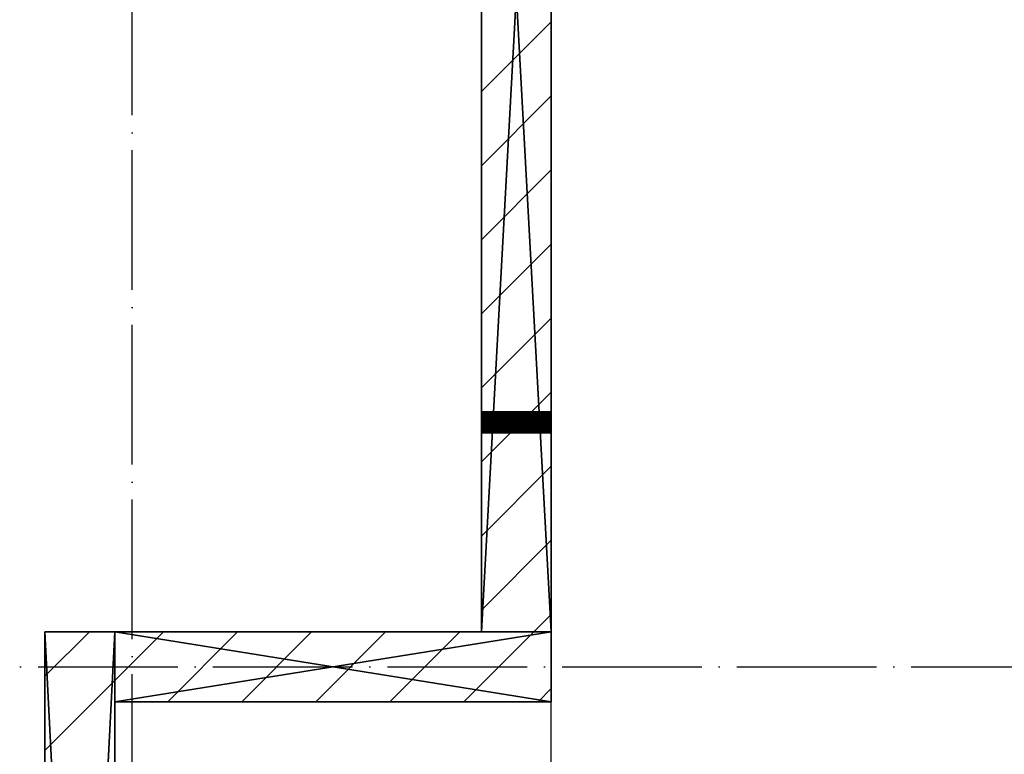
# Model space of a CAD drawing. Header units: millimetres. Extents: x 40580 to 559114, y -343730 to 81020.
# Tile 499 of 656: x 382476 to 385295, y -43532 to -41428. Entities that reach past the tile are written whole.
import ezdxf

# ---------------------------------------------------------------- set-up
doc = ezdxf.new("R2010")
doc.units = ezdxf.units.MM
doc.linetypes.add('______11', pattern=[500, 400, -50, 0, -50])
doc.linetypes.add('______5', pattern=[1100, 800, -100, 100, -100])
for name, color, linetype in [('____________', 7, 'Continuous'), ('___________________', 253, '______5'), ('__________________________', 22, 'Continuous')]:
    doc.layers.add(name, color=color, linetype=linetype)
doc.layers.add('Standard', color=7, linetype='Continuous', lineweight=25)

msp = doc.modelspace()

# ---------------------------------------------------------------- linework, layer by layer
at = {"layer": '____________', "color": 253, "linetype": '______5'}
for p, q in [((383798.1, -41634, -3800), (383998.1, -41434, -3800)), ((383798.1, -42058.2, -3800), (383998.1, -41858.2, -3800)), ((383798.1, -42482.5, -3800), (383998.1, -42282.5, -3800)), ((382548.1, -43308.2, -3800), (382675.3, -43181, -3800)), ((382899.6, -43381, -3800), (383099.6, -43181, -3800)), ((383323.8, -43381, -3800), (383523.8, -43181, -3800)), ((383748.1, -43381, -3800), (383948.1, -43181, -3800))]:
    msp.add_line(p, q, dxfattribs=at)
at = {"layer": '____________', "color": 253, "linetype": '______11'}
for p, q in [((383798.1, -41846.1, -3800), (383998.1, -41646.1, -3800)), ((383798.1, -42270.4, -3800), (383998.1, -42070.4, -3800)), ((383941.7, -42551, -3800), (383998.1, -42494.6, -3800)), ((383798.1, -42694.6, -3800), (383881.7, -42611, -3800)), ((382748.1, -43320.4, -3800), (382887.4, -43181, -3800)), ((383111.7, -43381, -3800), (383311.7, -43181, -3800)), ((383535.9, -43381, -3800), (383735.9, -43181, -3800)), ((382548.1, -43520.4, -3800), (382748.1, -43320.4, -3800)), ((383960.2, -43381, -3800), (383998.1, -43343.2, -3800))]:
    msp.add_line(p, q, dxfattribs=at)
at = {"layer": '____________', "color": 253, "linetype": '______5', "elevation": -3800}
for points in [[(383798.1, -42906.8), (383998.1, -42706.8), (383998.1, -42706.8)], [(383948.1, -43181), (383998.1, -43131), (383998.1, -43131)]]:
    msp.add_lwpolyline(points, dxfattribs=at)
at = {"layer": '____________', "color": 253, "linetype": '______11', "elevation": -3800}
msp.add_lwpolyline([(383798.1, -43118.9), (383998.1, -42918.9), (383998.1, -42918.9)], dxfattribs=at)
at = {"layer": '___________________', "color": 253, "linetype": '______11'}
for p, q in [((382798.1, -88711, -3800), (382798.1, -38631, -3800)), ((383998.1, -88711, -3800), (383998.1, -38631, -3800)), ((380028.1, -43281, -3800), (397008.1, -43281, -3800))]:
    msp.add_line(p, q, dxfattribs=at)
at = {"layer": '__________________________', "color": 92, "linetype": 'Continuous'}
for p, q in [((383798.1, -42611, -3800), (383798.1, -42551, -3800)), ((383798.1, -42551, -3800), (383998.1, -42551, -3800)), ((383998.1, -42611, -3800), (383798.1, -42551, -3800)), ((383798.1, -42611, -3800), (383998.1, -42551, -3800)), ((383998.1, -42551, -3800), (383998.1, -42611, -3800)), ((383998.1, -42611, -3800), (383798.1, -42611, -3800))]:
    msp.add_line(p, q, dxfattribs=at)
at = {"layer": 'Standard', "color": 3, "linetype": 'Continuous'}
for points in [[(383798.1, -42611, -3800), (383798.1, -42551, -3800), (383998.1, -42611, -3800)], [(383998.1, -42611, -3800), (383798.1, -42551, -3800), (383998.1, -42551, -3800)]]:
    msp.add_solid(points, dxfattribs=at)

# ---------------------------------------------------------------- meshes
at = {"layer": '____________', "color": 7, "linetype": 'Continuous'}
mesh = msp.add_polyface(dxfattribs=at)
corners = [(383798.1, -39531, -7600), (383798.1, -43181, -7600), (383798.1, -43181, -4150), (383798.1, -39531, -4150), (383798.1, -42598.7, -4424.3), (383798.1, -42587.3, -4429.3), (383798.1, -42574.8, -4429.3), (383798.1, -42563.4, -4424.3), (383798.1, -42555.1, -4415), (383798.1, -42551.2, -4403.1), (383798.1, -42552.5, -4390.7), (383798.1, -42558.7, -4379.9), (383798.1, -42568.8, -4372.6), (383798.1, -42581, -4370), (383798.1, -42593.2, -4372.6), (383798.1, -42603.3, -4379.9), (383798.1, -42609.6, -4390.7), (383798.1, -42610.9, -4403.1), (383798.1, -42607, -4415)]
mesh.append_faces([[corners[k] for k in face] for face in [(8, 3, 1)]], dxfattribs={"vtx0": -1, "vtx1": -1, "vtx2": -1, "color": 7})
mesh.append_faces([[corners[k] for k in face] for face in [(12, 2, 3)]], dxfattribs={"vtx0": -1, "vtx2": -1, "color": 7})
mesh.append_faces([[corners[k] for k in face] for face in [(1, 2, 4), (4, 5, 1), (5, 6, 1), (6, 7, 1), (7, 8, 1), (8, 9, 3), (9, 10, 3), (10, 11, 3), (11, 12, 3), (12, 13, 2), (13, 14, 2), (14, 15, 2), (15, 16, 2), (16, 17, 2), (17, 18, 2), (18, 4, 2)]], dxfattribs={"vtx1": -1, "vtx2": -1, "color": 7})
mesh.append_faces([[corners[k] for k in face] for face in [(3, 0, 1)]], dxfattribs={"vtx2": -1, "color": 7})
mesh = msp.add_polyface(dxfattribs=at)
corners = [(383998.1, -43181, -7600), (383798.1, -43181, -7600), (383798.1, -39531, -7600), (383998.1, -39531, -7600)]
mesh.append_faces([[corners[k] for k in face] for face in [(1, 2, 0)]], dxfattribs={"vtx1": -1, "color": 7})
mesh.append_faces([[corners[k] for k in face] for face in [(2, 3, 0)]], dxfattribs={"vtx2": -1, "color": 7})
mesh = msp.add_polyface(dxfattribs=at)
corners = [(383798.1, -43181, -4150), (383998.1, -43181, -4150), (383998.1, -39531, -4150), (383798.1, -39531, -4150)]
mesh.append_faces([[corners[k] for k in face] for face in [(1, 2, 0)]], dxfattribs={"vtx1": -1, "color": 7})
mesh.append_faces([[corners[k] for k in face] for face in [(2, 3, 0)]], dxfattribs={"vtx2": -1, "color": 7})
mesh = msp.add_polyface(dxfattribs=at)
corners = [(383998.1, -43181, -7600), (383998.1, -39531, -7600), (383998.1, -39531, -4150), (383998.1, -43181, -4150), (383998.1, -42596, -4374), (383998.1, -42584.2, -4370.2), (383998.1, -42571.8, -4371.5), (383998.1, -42561, -4377.7), (383998.1, -42553.6, -4387.8), (383998.1, -42551, -4400), (383998.1, -42553.6, -4412.2), (383998.1, -42561, -4422.3), (383998.1, -42571.8, -4428.5), (383998.1, -42584.2, -4429.8), (383998.1, -42596, -4426), (383998.1, -42605.3, -4417.6), (383998.1, -42610.4, -4406.2), (383998.1, -42610.4, -4393.8), (383998.1, -42605.3, -4382.4)]
mesh.append_faces([[corners[k] for k in face] for face in [(11, 0, 2)]], dxfattribs={"vtx0": -1, "vtx1": -1, "vtx2": -1, "color": 7})
mesh.append_faces([[corners[k] for k in face] for face in [(3, 4, 5), (14, 3, 0)]], dxfattribs={"vtx0": -1, "vtx2": -1, "color": 7})
mesh.append_faces([[corners[k] for k in face] for face in [(5, 6, 3), (2, 3, 6), (6, 7, 2), (7, 8, 2), (8, 9, 2), (9, 10, 2), (10, 11, 2), (11, 12, 0), (12, 13, 0), (13, 14, 0), (14, 15, 3), (15, 16, 3), (16, 17, 3), (17, 18, 3), (18, 4, 3)]], dxfattribs={"vtx1": -1, "vtx2": -1, "color": 7})
mesh.append_faces([[corners[k] for k in face] for face in [(0, 1, 2)]], dxfattribs={"vtx2": -1, "color": 7})
mesh = msp.add_polyface(dxfattribs=at)
corners = [(383998.1, -42551.2, -4403.1), (383998.1, -42551, -4400), (383798.1, -42551, -4400), (383798.1, -42551.2, -4403.1)]
mesh.append_faces([[corners[k] for k in face] for face in [(1, 2, 0)]], dxfattribs={"vtx1": -1, "color": 7})
mesh.append_faces([[corners[k] for k in face] for face in [(2, 3, 0)]], dxfattribs={"vtx2": -1, "color": 7})
mesh = msp.add_polyface(dxfattribs=at)
corners = [(383998.1, -42551, -4400), (383998.1, -42551.2, -4396.9), (383798.1, -42551.2, -4396.9), (383798.1, -42551, -4400)]
mesh.append_faces([[corners[k] for k in face] for face in [(1, 2, 0)]], dxfattribs={"vtx1": -1, "color": 7})
mesh.append_faces([[corners[k] for k in face] for face in [(2, 3, 0)]], dxfattribs={"vtx2": -1, "color": 7})
mesh = msp.add_polyface(dxfattribs=at)
corners = [(383998.1, -42551.7, -4406.2), (383998.1, -42551.2, -4403.1), (383798.1, -42551.2, -4403.1), (383798.1, -42551.7, -4406.2)]
mesh.append_faces([[corners[k] for k in face] for face in [(1, 2, 0)]], dxfattribs={"vtx1": -1, "color": 7})
mesh.append_faces([[corners[k] for k in face] for face in [(2, 3, 0)]], dxfattribs={"vtx2": -1, "color": 7})
mesh = msp.add_polyface(dxfattribs=at)
corners = [(383998.1, -42551.2, -4396.9), (383998.1, -42551.7, -4393.8), (383798.1, -42551.7, -4393.8), (383798.1, -42551.2, -4396.9)]
mesh.append_faces([[corners[k] for k in face] for face in [(1, 2, 0)]], dxfattribs={"vtx1": -1, "color": 7})
mesh.append_faces([[corners[k] for k in face] for face in [(2, 3, 0)]], dxfattribs={"vtx2": -1, "color": 7})
mesh = msp.add_polyface(dxfattribs=at)
corners = [(383998.1, -42552.5, -4409.3), (383998.1, -42551.7, -4406.2), (383798.1, -42551.7, -4406.2), (383798.1, -42552.5, -4409.3)]
mesh.append_faces([[corners[k] for k in face] for face in [(1, 2, 0)]], dxfattribs={"vtx1": -1, "color": 7})
mesh.append_faces([[corners[k] for k in face] for face in [(2, 3, 0)]], dxfattribs={"vtx2": -1, "color": 7})
mesh = msp.add_polyface(dxfattribs=at)
corners = [(383998.1, -42551.7, -4393.8), (383998.1, -42552.5, -4390.7), (383798.1, -42552.5, -4390.7), (383798.1, -42551.7, -4393.8)]
mesh.append_faces([[corners[k] for k in face] for face in [(1, 2, 0)]], dxfattribs={"vtx1": -1, "color": 7})
mesh.append_faces([[corners[k] for k in face] for face in [(2, 3, 0)]], dxfattribs={"vtx2": -1, "color": 7})
mesh = msp.add_polyface(dxfattribs=at)
corners = [(383998.1, -42553.6, -4412.2), (383998.1, -42552.5, -4409.3), (383798.1, -42552.5, -4409.3), (383798.1, -42553.6, -4412.2)]
mesh.append_faces([[corners[k] for k in face] for face in [(1, 2, 0)]], dxfattribs={"vtx1": -1, "color": 7})
mesh.append_faces([[corners[k] for k in face] for face in [(2, 3, 0)]], dxfattribs={"vtx2": -1, "color": 7})
mesh = msp.add_polyface(dxfattribs=at)
corners = [(383998.1, -42552.5, -4390.7), (383998.1, -42553.6, -4387.8), (383798.1, -42553.6, -4387.8), (383798.1, -42552.5, -4390.7)]
mesh.append_faces([[corners[k] for k in face] for face in [(1, 2, 0)]], dxfattribs={"vtx1": -1, "color": 7})
mesh.append_faces([[corners[k] for k in face] for face in [(2, 3, 0)]], dxfattribs={"vtx2": -1, "color": 7})
mesh = msp.add_polyface(dxfattribs=at)
corners = [(383998.1, -42555.1, -4415), (383998.1, -42553.6, -4412.2), (383798.1, -42553.6, -4412.2), (383798.1, -42555.1, -4415)]
mesh.append_faces([[corners[k] for k in face] for face in [(1, 2, 0)]], dxfattribs={"vtx1": -1, "color": 7})
mesh.append_faces([[corners[k] for k in face] for face in [(2, 3, 0)]], dxfattribs={"vtx2": -1, "color": 7})
mesh = msp.add_polyface(dxfattribs=at)
corners = [(383998.1, -42553.6, -4387.8), (383998.1, -42555.1, -4385), (383798.1, -42555.1, -4385), (383798.1, -42553.6, -4387.8)]
mesh.append_faces([[corners[k] for k in face] for face in [(1, 2, 0)]], dxfattribs={"vtx1": -1, "color": 7})
mesh.append_faces([[corners[k] for k in face] for face in [(2, 3, 0)]], dxfattribs={"vtx2": -1, "color": 7})
mesh = msp.add_polyface(dxfattribs=at)
corners = [(383998.1, -42556.8, -4417.6), (383998.1, -42555.1, -4415), (383798.1, -42555.1, -4415), (383798.1, -42556.8, -4417.6)]
mesh.append_faces([[corners[k] for k in face] for face in [(1, 2, 0)]], dxfattribs={"vtx1": -1, "color": 7})
mesh.append_faces([[corners[k] for k in face] for face in [(2, 3, 0)]], dxfattribs={"vtx2": -1, "color": 7})
mesh = msp.add_polyface(dxfattribs=at)
corners = [(383998.1, -42555.1, -4385), (383998.1, -42556.8, -4382.4), (383798.1, -42556.8, -4382.4), (383798.1, -42555.1, -4385)]
mesh.append_faces([[corners[k] for k in face] for face in [(1, 2, 0)]], dxfattribs={"vtx1": -1, "color": 7})
mesh.append_faces([[corners[k] for k in face] for face in [(2, 3, 0)]], dxfattribs={"vtx2": -1, "color": 7})
mesh = msp.add_polyface(dxfattribs=at)
corners = [(383998.1, -42558.7, -4420.1), (383998.1, -42556.8, -4417.6), (383798.1, -42556.8, -4417.6), (383798.1, -42558.7, -4420.1)]
mesh.append_faces([[corners[k] for k in face] for face in [(1, 2, 0)]], dxfattribs={"vtx1": -1, "color": 7})
mesh.append_faces([[corners[k] for k in face] for face in [(2, 3, 0)]], dxfattribs={"vtx2": -1, "color": 7})
mesh = msp.add_polyface(dxfattribs=at)
corners = [(383998.1, -42556.8, -4382.4), (383998.1, -42558.7, -4379.9), (383798.1, -42558.7, -4379.9), (383798.1, -42556.8, -4382.4)]
mesh.append_faces([[corners[k] for k in face] for face in [(1, 2, 0)]], dxfattribs={"vtx1": -1, "color": 7})
mesh.append_faces([[corners[k] for k in face] for face in [(2, 3, 0)]], dxfattribs={"vtx2": -1, "color": 7})
mesh = msp.add_polyface(dxfattribs=at)
corners = [(383998.1, -42561, -4422.3), (383998.1, -42558.7, -4420.1), (383798.1, -42558.7, -4420.1), (383798.1, -42561, -4422.3)]
mesh.append_faces([[corners[k] for k in face] for face in [(1, 2, 0)]], dxfattribs={"vtx1": -1, "color": 7})
mesh.append_faces([[corners[k] for k in face] for face in [(2, 3, 0)]], dxfattribs={"vtx2": -1, "color": 7})
mesh = msp.add_polyface(dxfattribs=at)
corners = [(383998.1, -42558.7, -4379.9), (383998.1, -42561, -4377.7), (383798.1, -42561, -4377.7), (383798.1, -42558.7, -4379.9)]
mesh.append_faces([[corners[k] for k in face] for face in [(1, 2, 0)]], dxfattribs={"vtx1": -1, "color": 7})
mesh.append_faces([[corners[k] for k in face] for face in [(2, 3, 0)]], dxfattribs={"vtx2": -1, "color": 7})
mesh = msp.add_polyface(dxfattribs=at)
corners = [(383998.1, -42563.4, -4424.3), (383998.1, -42561, -4422.3), (383798.1, -42561, -4422.3), (383798.1, -42563.4, -4424.3)]
mesh.append_faces([[corners[k] for k in face] for face in [(1, 2, 0)]], dxfattribs={"vtx1": -1, "color": 7})
mesh.append_faces([[corners[k] for k in face] for face in [(2, 3, 0)]], dxfattribs={"vtx2": -1, "color": 7})
mesh = msp.add_polyface(dxfattribs=at)
corners = [(383998.1, -42561, -4377.7), (383998.1, -42563.4, -4375.7), (383798.1, -42563.4, -4375.7), (383798.1, -42561, -4377.7)]
mesh.append_faces([[corners[k] for k in face] for face in [(1, 2, 0)]], dxfattribs={"vtx1": -1, "color": 7})
mesh.append_faces([[corners[k] for k in face] for face in [(2, 3, 0)]], dxfattribs={"vtx2": -1, "color": 7})
mesh = msp.add_polyface(dxfattribs=at)
corners = [(383998.1, -42566, -4426), (383998.1, -42563.4, -4424.3), (383798.1, -42563.4, -4424.3), (383798.1, -42566, -4426)]
mesh.append_faces([[corners[k] for k in face] for face in [(1, 2, 0)]], dxfattribs={"vtx1": -1, "color": 7})
mesh.append_faces([[corners[k] for k in face] for face in [(2, 3, 0)]], dxfattribs={"vtx2": -1, "color": 7})
mesh = msp.add_polyface(dxfattribs=at)
corners = [(383998.1, -42563.4, -4375.7), (383998.1, -42566, -4374), (383798.1, -42566, -4374), (383798.1, -42563.4, -4375.7)]
mesh.append_faces([[corners[k] for k in face] for face in [(1, 2, 0)]], dxfattribs={"vtx1": -1, "color": 7})
mesh.append_faces([[corners[k] for k in face] for face in [(2, 3, 0)]], dxfattribs={"vtx2": -1, "color": 7})
mesh = msp.add_polyface(dxfattribs=at)
corners = [(383998.1, -42568.8, -4427.4), (383998.1, -42566, -4426), (383798.1, -42566, -4426), (383798.1, -42568.8, -4427.4)]
mesh.append_faces([[corners[k] for k in face] for face in [(1, 2, 0)]], dxfattribs={"vtx1": -1, "color": 7})
mesh.append_faces([[corners[k] for k in face] for face in [(2, 3, 0)]], dxfattribs={"vtx2": -1, "color": 7})
mesh = msp.add_polyface(dxfattribs=at)
corners = [(383998.1, -42566, -4374), (383998.1, -42568.8, -4372.6), (383798.1, -42568.8, -4372.6), (383798.1, -42566, -4374)]
mesh.append_faces([[corners[k] for k in face] for face in [(1, 2, 0)]], dxfattribs={"vtx1": -1, "color": 7})
mesh.append_faces([[corners[k] for k in face] for face in [(2, 3, 0)]], dxfattribs={"vtx2": -1, "color": 7})
mesh = msp.add_polyface(dxfattribs=at)
corners = [(383998.1, -42571.8, -4428.5), (383998.1, -42568.8, -4427.4), (383798.1, -42568.8, -4427.4), (383798.1, -42571.8, -4428.5)]
mesh.append_faces([[corners[k] for k in face] for face in [(1, 2, 0)]], dxfattribs={"vtx1": -1, "color": 7})
mesh.append_faces([[corners[k] for k in face] for face in [(2, 3, 0)]], dxfattribs={"vtx2": -1, "color": 7})
mesh = msp.add_polyface(dxfattribs=at)
corners = [(383998.1, -42568.8, -4372.6), (383998.1, -42571.8, -4371.5), (383798.1, -42571.8, -4371.5), (383798.1, -42568.8, -4372.6)]
mesh.append_faces([[corners[k] for k in face] for face in [(1, 2, 0)]], dxfattribs={"vtx1": -1, "color": 7})
mesh.append_faces([[corners[k] for k in face] for face in [(2, 3, 0)]], dxfattribs={"vtx2": -1, "color": 7})
mesh = msp.add_polyface(dxfattribs=at)
corners = [(383998.1, -42574.8, -4429.3), (383998.1, -42571.8, -4428.5), (383798.1, -42571.8, -4428.5), (383798.1, -42574.8, -4429.3)]
mesh.append_faces([[corners[k] for k in face] for face in [(1, 2, 0)]], dxfattribs={"vtx1": -1, "color": 7})
mesh.append_faces([[corners[k] for k in face] for face in [(2, 3, 0)]], dxfattribs={"vtx2": -1, "color": 7})
mesh = msp.add_polyface(dxfattribs=at)
corners = [(383998.1, -42571.8, -4371.5), (383998.1, -42574.8, -4370.7), (383798.1, -42574.8, -4370.7), (383798.1, -42571.8, -4371.5)]
mesh.append_faces([[corners[k] for k in face] for face in [(1, 2, 0)]], dxfattribs={"vtx1": -1, "color": 7})
mesh.append_faces([[corners[k] for k in face] for face in [(2, 3, 0)]], dxfattribs={"vtx2": -1, "color": 7})
mesh = msp.add_polyface(dxfattribs=at)
corners = [(383998.1, -42577.9, -4429.8), (383998.1, -42574.8, -4429.3), (383798.1, -42574.8, -4429.3), (383798.1, -42577.9, -4429.8)]
mesh.append_faces([[corners[k] for k in face] for face in [(1, 2, 0)]], dxfattribs={"vtx1": -1, "color": 7})
mesh.append_faces([[corners[k] for k in face] for face in [(2, 3, 0)]], dxfattribs={"vtx2": -1, "color": 7})
mesh = msp.add_polyface(dxfattribs=at)
corners = [(383998.1, -42574.8, -4370.7), (383998.1, -42577.9, -4370.2), (383798.1, -42577.9, -4370.2), (383798.1, -42574.8, -4370.7)]
mesh.append_faces([[corners[k] for k in face] for face in [(1, 2, 0)]], dxfattribs={"vtx1": -1, "color": 7})
mesh.append_faces([[corners[k] for k in face] for face in [(2, 3, 0)]], dxfattribs={"vtx2": -1, "color": 7})
mesh = msp.add_polyface(dxfattribs=at)
corners = [(383998.1, -42581, -4430), (383998.1, -42577.9, -4429.8), (383798.1, -42577.9, -4429.8), (383798.1, -42581, -4430)]
mesh.append_faces([[corners[k] for k in face] for face in [(1, 2, 0)]], dxfattribs={"vtx1": -1, "color": 7})
mesh.append_faces([[corners[k] for k in face] for face in [(2, 3, 0)]], dxfattribs={"vtx2": -1, "color": 7})
mesh = msp.add_polyface(dxfattribs=at)
corners = [(383998.1, -42577.9, -4370.2), (383998.1, -42581, -4370), (383798.1, -42581, -4370), (383798.1, -42577.9, -4370.2)]
mesh.append_faces([[corners[k] for k in face] for face in [(1, 2, 0)]], dxfattribs={"vtx1": -1, "color": 7})
mesh.append_faces([[corners[k] for k in face] for face in [(2, 3, 0)]], dxfattribs={"vtx2": -1, "color": 7})
mesh = msp.add_polyface(dxfattribs=at)
corners = [(383998.1, -42584.2, -4429.8), (383998.1, -42581, -4430), (383798.1, -42581, -4430), (383798.1, -42584.2, -4429.8)]
mesh.append_faces([[corners[k] for k in face] for face in [(1, 2, 0)]], dxfattribs={"vtx1": -1, "color": 7})
mesh.append_faces([[corners[k] for k in face] for face in [(2, 3, 0)]], dxfattribs={"vtx2": -1, "color": 7})
mesh = msp.add_polyface(dxfattribs=at)
corners = [(383998.1, -42581, -4370), (383998.1, -42584.2, -4370.2), (383798.1, -42584.2, -4370.2), (383798.1, -42581, -4370)]
mesh.append_faces([[corners[k] for k in face] for face in [(1, 2, 0)]], dxfattribs={"vtx1": -1, "color": 7})
mesh.append_faces([[corners[k] for k in face] for face in [(2, 3, 0)]], dxfattribs={"vtx2": -1, "color": 7})
mesh = msp.add_polyface(dxfattribs=at)
corners = [(383998.1, -42587.3, -4429.3), (383998.1, -42584.2, -4429.8), (383798.1, -42584.2, -4429.8), (383798.1, -42587.3, -4429.3)]
mesh.append_faces([[corners[k] for k in face] for face in [(1, 2, 0)]], dxfattribs={"vtx1": -1, "color": 7})
mesh.append_faces([[corners[k] for k in face] for face in [(2, 3, 0)]], dxfattribs={"vtx2": -1, "color": 7})
mesh = msp.add_polyface(dxfattribs=at)
corners = [(383998.1, -42584.2, -4370.2), (383998.1, -42587.3, -4370.7), (383798.1, -42587.3, -4370.7), (383798.1, -42584.2, -4370.2)]
mesh.append_faces([[corners[k] for k in face] for face in [(1, 2, 0)]], dxfattribs={"vtx1": -1, "color": 7})
mesh.append_faces([[corners[k] for k in face] for face in [(2, 3, 0)]], dxfattribs={"vtx2": -1, "color": 7})
mesh = msp.add_polyface(dxfattribs=at)
corners = [(383998.1, -42590.3, -4428.5), (383998.1, -42587.3, -4429.3), (383798.1, -42587.3, -4429.3), (383798.1, -42590.3, -4428.5)]
mesh.append_faces([[corners[k] for k in face] for face in [(1, 2, 0)]], dxfattribs={"vtx1": -1, "color": 7})
mesh.append_faces([[corners[k] for k in face] for face in [(2, 3, 0)]], dxfattribs={"vtx2": -1, "color": 7})
mesh = msp.add_polyface(dxfattribs=at)
corners = [(383998.1, -42587.3, -4370.7), (383998.1, -42590.3, -4371.5), (383798.1, -42590.3, -4371.5), (383798.1, -42587.3, -4370.7)]
mesh.append_faces([[corners[k] for k in face] for face in [(1, 2, 0)]], dxfattribs={"vtx1": -1, "color": 7})
mesh.append_faces([[corners[k] for k in face] for face in [(2, 3, 0)]], dxfattribs={"vtx2": -1, "color": 7})
mesh = msp.add_polyface(dxfattribs=at)
corners = [(383998.1, -42593.2, -4427.4), (383998.1, -42590.3, -4428.5), (383798.1, -42590.3, -4428.5), (383798.1, -42593.2, -4427.4)]
mesh.append_faces([[corners[k] for k in face] for face in [(1, 2, 0)]], dxfattribs={"vtx1": -1, "color": 7})
mesh.append_faces([[corners[k] for k in face] for face in [(2, 3, 0)]], dxfattribs={"vtx2": -1, "color": 7})
mesh = msp.add_polyface(dxfattribs=at)
corners = [(383998.1, -42590.3, -4371.5), (383998.1, -42593.2, -4372.6), (383798.1, -42593.2, -4372.6), (383798.1, -42590.3, -4371.5)]
mesh.append_faces([[corners[k] for k in face] for face in [(1, 2, 0)]], dxfattribs={"vtx1": -1, "color": 7})
mesh.append_faces([[corners[k] for k in face] for face in [(2, 3, 0)]], dxfattribs={"vtx2": -1, "color": 7})
mesh = msp.add_polyface(dxfattribs=at)
corners = [(383998.1, -42596, -4426), (383998.1, -42593.2, -4427.4), (383798.1, -42593.2, -4427.4), (383798.1, -42596, -4426)]
mesh.append_faces([[corners[k] for k in face] for face in [(1, 2, 0)]], dxfattribs={"vtx1": -1, "color": 7})
mesh.append_faces([[corners[k] for k in face] for face in [(2, 3, 0)]], dxfattribs={"vtx2": -1, "color": 7})
mesh = msp.add_polyface(dxfattribs=at)
corners = [(383998.1, -42593.2, -4372.6), (383998.1, -42596, -4374), (383798.1, -42596, -4374), (383798.1, -42593.2, -4372.6)]
mesh.append_faces([[corners[k] for k in face] for face in [(1, 2, 0)]], dxfattribs={"vtx1": -1, "color": 7})
mesh.append_faces([[corners[k] for k in face] for face in [(2, 3, 0)]], dxfattribs={"vtx2": -1, "color": 7})
mesh = msp.add_polyface(dxfattribs=at)
corners = [(383998.1, -42598.7, -4424.3), (383998.1, -42596, -4426), (383798.1, -42596, -4426), (383798.1, -42598.7, -4424.3)]
mesh.append_faces([[corners[k] for k in face] for face in [(1, 2, 0)]], dxfattribs={"vtx1": -1, "color": 7})
mesh.append_faces([[corners[k] for k in face] for face in [(2, 3, 0)]], dxfattribs={"vtx2": -1, "color": 7})
mesh = msp.add_polyface(dxfattribs=at)
corners = [(383998.1, -42596, -4374), (383998.1, -42598.7, -4375.7), (383798.1, -42598.7, -4375.7), (383798.1, -42596, -4374)]
mesh.append_faces([[corners[k] for k in face] for face in [(1, 2, 0)]], dxfattribs={"vtx1": -1, "color": 7})
mesh.append_faces([[corners[k] for k in face] for face in [(2, 3, 0)]], dxfattribs={"vtx2": -1, "color": 7})
mesh = msp.add_polyface(dxfattribs=at)
corners = [(383998.1, -42601.1, -4422.3), (383998.1, -42598.7, -4424.3), (383798.1, -42598.7, -4424.3), (383798.1, -42601.1, -4422.3)]
mesh.append_faces([[corners[k] for k in face] for face in [(1, 2, 0)]], dxfattribs={"vtx1": -1, "color": 7})
mesh.append_faces([[corners[k] for k in face] for face in [(2, 3, 0)]], dxfattribs={"vtx2": -1, "color": 7})
mesh = msp.add_polyface(dxfattribs=at)
corners = [(383998.1, -42598.7, -4375.7), (383998.1, -42601.1, -4377.7), (383798.1, -42601.1, -4377.7), (383798.1, -42598.7, -4375.7)]
mesh.append_faces([[corners[k] for k in face] for face in [(1, 2, 0)]], dxfattribs={"vtx1": -1, "color": 7})
mesh.append_faces([[corners[k] for k in face] for face in [(2, 3, 0)]], dxfattribs={"vtx2": -1, "color": 7})
mesh = msp.add_polyface(dxfattribs=at)
corners = [(383998.1, -42603.3, -4420.1), (383998.1, -42601.1, -4422.3), (383798.1, -42601.1, -4422.3), (383798.1, -42603.3, -4420.1)]
mesh.append_faces([[corners[k] for k in face] for face in [(1, 2, 0)]], dxfattribs={"vtx1": -1, "color": 7})
mesh.append_faces([[corners[k] for k in face] for face in [(2, 3, 0)]], dxfattribs={"vtx2": -1, "color": 7})
mesh = msp.add_polyface(dxfattribs=at)
corners = [(383998.1, -42601.1, -4377.7), (383998.1, -42603.3, -4379.9), (383798.1, -42603.3, -4379.9), (383798.1, -42601.1, -4377.7)]
mesh.append_faces([[corners[k] for k in face] for face in [(1, 2, 0)]], dxfattribs={"vtx1": -1, "color": 7})
mesh.append_faces([[corners[k] for k in face] for face in [(2, 3, 0)]], dxfattribs={"vtx2": -1, "color": 7})
mesh = msp.add_polyface(dxfattribs=at)
corners = [(383998.1, -42605.3, -4417.6), (383998.1, -42603.3, -4420.1), (383798.1, -42603.3, -4420.1), (383798.1, -42605.3, -4417.6)]
mesh.append_faces([[corners[k] for k in face] for face in [(1, 2, 0)]], dxfattribs={"vtx1": -1, "color": 7})
mesh.append_faces([[corners[k] for k in face] for face in [(2, 3, 0)]], dxfattribs={"vtx2": -1, "color": 7})
mesh = msp.add_polyface(dxfattribs=at)
corners = [(383998.1, -42603.3, -4379.9), (383998.1, -42605.3, -4382.4), (383798.1, -42605.3, -4382.4), (383798.1, -42603.3, -4379.9)]
mesh.append_faces([[corners[k] for k in face] for face in [(1, 2, 0)]], dxfattribs={"vtx1": -1, "color": 7})
mesh.append_faces([[corners[k] for k in face] for face in [(2, 3, 0)]], dxfattribs={"vtx2": -1, "color": 7})
mesh = msp.add_polyface(dxfattribs=at)
corners = [(383998.1, -42607, -4415), (383998.1, -42605.3, -4417.6), (383798.1, -42605.3, -4417.6), (383798.1, -42607, -4415)]
mesh.append_faces([[corners[k] for k in face] for face in [(1, 2, 0)]], dxfattribs={"vtx1": -1, "color": 7})
mesh.append_faces([[corners[k] for k in face] for face in [(2, 3, 0)]], dxfattribs={"vtx2": -1, "color": 7})
mesh = msp.add_polyface(dxfattribs=at)
corners = [(383998.1, -42605.3, -4382.4), (383998.1, -42607, -4385), (383798.1, -42607, -4385), (383798.1, -42605.3, -4382.4)]
mesh.append_faces([[corners[k] for k in face] for face in [(1, 2, 0)]], dxfattribs={"vtx1": -1, "color": 7})
mesh.append_faces([[corners[k] for k in face] for face in [(2, 3, 0)]], dxfattribs={"vtx2": -1, "color": 7})
mesh = msp.add_polyface(dxfattribs=at)
corners = [(383998.1, -42608.4, -4412.2), (383998.1, -42607, -4415), (383798.1, -42607, -4415), (383798.1, -42608.4, -4412.2)]
mesh.append_faces([[corners[k] for k in face] for face in [(1, 2, 0)]], dxfattribs={"vtx1": -1, "color": 7})
mesh.append_faces([[corners[k] for k in face] for face in [(2, 3, 0)]], dxfattribs={"vtx2": -1, "color": 7})
mesh = msp.add_polyface(dxfattribs=at)
corners = [(383998.1, -42607, -4385), (383998.1, -42608.4, -4387.8), (383798.1, -42608.4, -4387.8), (383798.1, -42607, -4385)]
mesh.append_faces([[corners[k] for k in face] for face in [(1, 2, 0)]], dxfattribs={"vtx1": -1, "color": 7})
mesh.append_faces([[corners[k] for k in face] for face in [(2, 3, 0)]], dxfattribs={"vtx2": -1, "color": 7})
mesh = msp.add_polyface(dxfattribs=at)
corners = [(383998.1, -42609.6, -4409.3), (383998.1, -42608.4, -4412.2), (383798.1, -42608.4, -4412.2), (383798.1, -42609.6, -4409.3)]
mesh.append_faces([[corners[k] for k in face] for face in [(1, 2, 0)]], dxfattribs={"vtx1": -1, "color": 7})
mesh.append_faces([[corners[k] for k in face] for face in [(2, 3, 0)]], dxfattribs={"vtx2": -1, "color": 7})
mesh = msp.add_polyface(dxfattribs=at)
corners = [(383998.1, -42608.4, -4387.8), (383998.1, -42609.6, -4390.7), (383798.1, -42609.6, -4390.7), (383798.1, -42608.4, -4387.8)]
mesh.append_faces([[corners[k] for k in face] for face in [(1, 2, 0)]], dxfattribs={"vtx1": -1, "color": 7})
mesh.append_faces([[corners[k] for k in face] for face in [(2, 3, 0)]], dxfattribs={"vtx2": -1, "color": 7})
mesh = msp.add_polyface(dxfattribs=at)
corners = [(383998.1, -42610.4, -4406.2), (383998.1, -42609.6, -4409.3), (383798.1, -42609.6, -4409.3), (383798.1, -42610.4, -4406.2)]
mesh.append_faces([[corners[k] for k in face] for face in [(1, 2, 0)]], dxfattribs={"vtx1": -1, "color": 7})
mesh.append_faces([[corners[k] for k in face] for face in [(2, 3, 0)]], dxfattribs={"vtx2": -1, "color": 7})
mesh = msp.add_polyface(dxfattribs=at)
corners = [(383998.1, -42609.6, -4390.7), (383998.1, -42610.4, -4393.8), (383798.1, -42610.4, -4393.8), (383798.1, -42609.6, -4390.7)]
mesh.append_faces([[corners[k] for k in face] for face in [(1, 2, 0)]], dxfattribs={"vtx1": -1, "color": 7})
mesh.append_faces([[corners[k] for k in face] for face in [(2, 3, 0)]], dxfattribs={"vtx2": -1, "color": 7})
mesh = msp.add_polyface(dxfattribs=at)
corners = [(383998.1, -42610.9, -4403.1), (383998.1, -42610.4, -4406.2), (383798.1, -42610.4, -4406.2), (383798.1, -42610.9, -4403.1)]
mesh.append_faces([[corners[k] for k in face] for face in [(1, 2, 0)]], dxfattribs={"vtx1": -1, "color": 7})
mesh.append_faces([[corners[k] for k in face] for face in [(2, 3, 0)]], dxfattribs={"vtx2": -1, "color": 7})
mesh = msp.add_polyface(dxfattribs=at)
corners = [(383998.1, -42610.4, -4393.8), (383998.1, -42610.9, -4396.9), (383798.1, -42610.9, -4396.9), (383798.1, -42610.4, -4393.8)]
mesh.append_faces([[corners[k] for k in face] for face in [(1, 2, 0)]], dxfattribs={"vtx1": -1, "color": 7})
mesh.append_faces([[corners[k] for k in face] for face in [(2, 3, 0)]], dxfattribs={"vtx2": -1, "color": 7})
mesh = msp.add_polyface(dxfattribs=at)
corners = [(383998.1, -42611, -4400), (383998.1, -42610.9, -4403.1), (383798.1, -42610.9, -4403.1), (383798.1, -42611, -4400)]
mesh.append_faces([[corners[k] for k in face] for face in [(1, 2, 0)]], dxfattribs={"vtx1": -1, "color": 7})
mesh.append_faces([[corners[k] for k in face] for face in [(2, 3, 0)]], dxfattribs={"vtx2": -1, "color": 7})
mesh = msp.add_polyface(dxfattribs=at)
corners = [(383998.1, -42610.9, -4396.9), (383998.1, -42611, -4400), (383798.1, -42611, -4400), (383798.1, -42610.9, -4396.9)]
mesh.append_faces([[corners[k] for k in face] for face in [(1, 2, 0)]], dxfattribs={"vtx1": -1, "color": 7})
mesh.append_faces([[corners[k] for k in face] for face in [(2, 3, 0)]], dxfattribs={"vtx2": -1, "color": 7})
mesh = msp.add_polyface(dxfattribs=at)
corners = [(382548.1, -43181, -7600), (382548.1, -47101, -7600), (382548.1, -47101, -4150), (382548.1, -43181, -4150)]
mesh.append_faces([[corners[k] for k in face] for face in [(1, 2, 0)]], dxfattribs={"vtx1": -1, "color": 7})
mesh.append_faces([[corners[k] for k in face] for face in [(2, 3, 0)]], dxfattribs={"vtx2": -1, "color": 7})
mesh = msp.add_polyface(dxfattribs=at)
corners = [(382748.1, -43181, -7600), (382548.1, -43181, -7600), (382548.1, -43181, -4150), (382748.1, -43181, -4150)]
mesh.append_faces([[corners[k] for k in face] for face in [(1, 2, 0)]], dxfattribs={"vtx1": -1, "color": 7})
mesh.append_faces([[corners[k] for k in face] for face in [(2, 3, 0)]], dxfattribs={"vtx2": -1, "color": 7})
mesh = msp.add_polyface(dxfattribs=at)
corners = [(382548.1, -47101, -4150), (382748.1, -47101, -4150), (382748.1, -43181, -4150), (382548.1, -43181, -4150)]
mesh.append_faces([[corners[k] for k in face] for face in [(1, 2, 0)]], dxfattribs={"vtx1": -1, "color": 7})
mesh.append_faces([[corners[k] for k in face] for face in [(2, 3, 0)]], dxfattribs={"vtx2": -1, "color": 7})
mesh = msp.add_polyface(dxfattribs=at)
corners = [(382748.1, -47101, -7600), (382548.1, -47101, -7600), (382548.1, -43181, -7600), (382748.1, -43181, -7600)]
mesh.append_faces([[corners[k] for k in face] for face in [(1, 2, 0)]], dxfattribs={"vtx1": -1, "color": 7})
mesh.append_faces([[corners[k] for k in face] for face in [(2, 3, 0)]], dxfattribs={"vtx2": -1, "color": 7})
mesh = msp.add_polyface(dxfattribs=at)
corners = [(383998.1, -43181, -7600), (382748.1, -43181, -7600), (382748.1, -43181, -4150), (383998.1, -43181, -4150)]
mesh.append_faces([[corners[k] for k in face] for face in [(1, 2, 0)]], dxfattribs={"vtx1": -1, "color": 7})
mesh.append_faces([[corners[k] for k in face] for face in [(2, 3, 0)]], dxfattribs={"vtx2": -1, "color": 7})
mesh = msp.add_polyface(dxfattribs=at)
corners = [(382748.1, -43181, -7600), (382748.1, -43381, -7600), (382748.1, -43381, -4150), (382748.1, -43181, -4150)]
mesh.append_faces([[corners[k] for k in face] for face in [(1, 2, 0)]], dxfattribs={"vtx1": -1, "color": 7})
mesh.append_faces([[corners[k] for k in face] for face in [(2, 3, 0)]], dxfattribs={"vtx2": -1, "color": 7})
mesh = msp.add_polyface(dxfattribs=at)
corners = [(382748.1, -43181, -4150), (382748.1, -43381, -4150), (383998.1, -43381, -4150), (383998.1, -43181, -4150)]
mesh.append_faces([[corners[k] for k in face] for face in [(1, 2, 0)]], dxfattribs={"vtx1": -1, "color": 7})
mesh.append_faces([[corners[k] for k in face] for face in [(2, 3, 0)]], dxfattribs={"vtx2": -1, "color": 7})
mesh = msp.add_polyface(dxfattribs=at)
corners = [(382748.1, -43381, -7600), (382748.1, -43181, -7600), (383998.1, -43181, -7600), (383998.1, -43381, -7600)]
mesh.append_faces([[corners[k] for k in face] for face in [(1, 2, 0)]], dxfattribs={"vtx1": -1, "color": 7})
mesh.append_faces([[corners[k] for k in face] for face in [(2, 3, 0)]], dxfattribs={"vtx2": -1, "color": 7})
mesh = msp.add_polyface(dxfattribs=at)
corners = [(382748.1, -47101, -7600), (382748.1, -43181, -7600), (382748.1, -43181, -4150), (382748.1, -47101, -4150)]
mesh.append_faces([[corners[k] for k in face] for face in [(1, 2, 0)]], dxfattribs={"vtx1": -1, "color": 7})
mesh.append_faces([[corners[k] for k in face] for face in [(2, 3, 0)]], dxfattribs={"vtx2": -1, "color": 7})
mesh = msp.add_polyface(dxfattribs=at)
corners = [(383798.1, -43181, -7600), (383998.1, -43181, -7600), (383998.1, -43181, -4150), (383798.1, -43181, -4150)]
mesh.append_faces([[corners[k] for k in face] for face in [(1, 2, 0)]], dxfattribs={"vtx1": -1, "color": 7})
mesh.append_faces([[corners[k] for k in face] for face in [(2, 3, 0)]], dxfattribs={"vtx2": -1, "color": 7})
mesh = msp.add_polyface(dxfattribs=at)
corners = [(383998.1, -43381, -7600), (383998.1, -43181, -7600), (383998.1, -43181, -4150), (383998.1, -43381, -4150)]
mesh.append_faces([[corners[k] for k in face] for face in [(1, 2, 0)]], dxfattribs={"vtx1": -1, "color": 7})
mesh.append_faces([[corners[k] for k in face] for face in [(2, 3, 0)]], dxfattribs={"vtx2": -1, "color": 7})
mesh = msp.add_polyface(dxfattribs=at)
corners = [(382748.1, -43381, -7600), (383998.1, -43381, -7600), (383998.1, -43381, -4150), (382748.1, -43381, -4150)]
mesh.append_faces([[corners[k] for k in face] for face in [(1, 2, 0)]], dxfattribs={"vtx1": -1, "color": 7})
mesh.append_faces([[corners[k] for k in face] for face in [(2, 3, 0)]], dxfattribs={"vtx2": -1, "color": 7})

doc.saveas('drawing.dxf')
